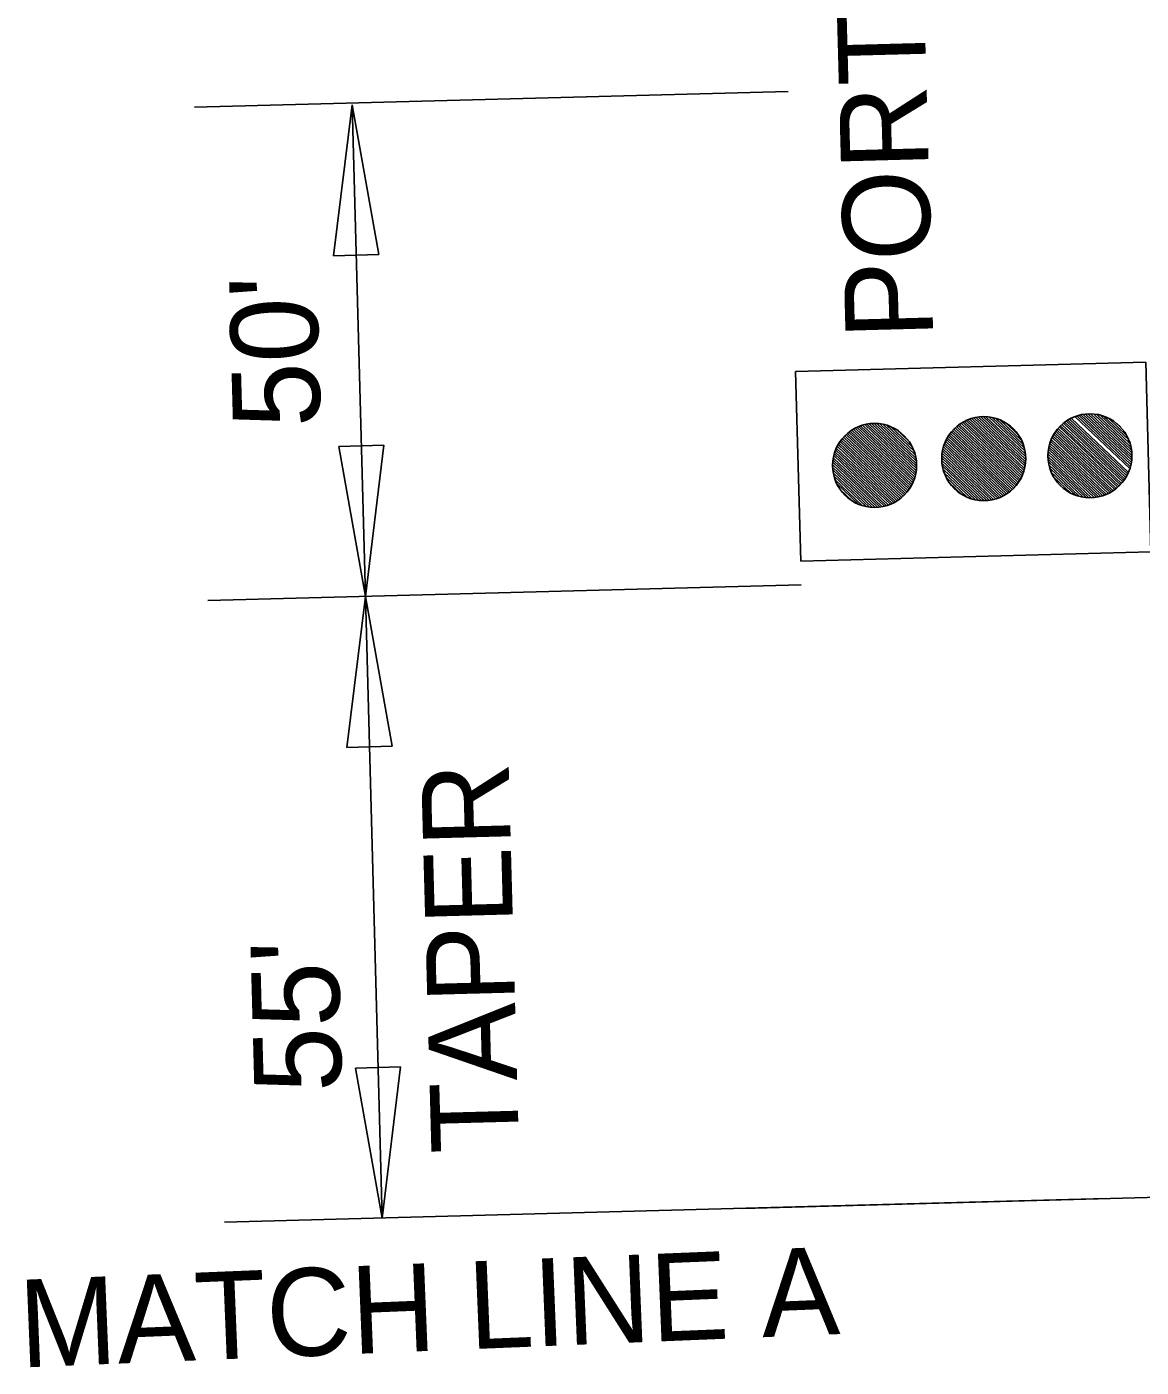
# Model space of a CAD drawing. Extents: x 1926836 to 1933254, y 596317 to 604524.
# Drawn here: x 1931241.1 to 1931317.3, y 596661.7 to 596753.4 of the extents above; entities that cross this region are included whole.
import ezdxf

# ---------------------------------------------------------------- set-up
doc = ezdxf.new("R2010")
doc.units = 0
doc.layers.add('Default', color=7, linetype='Continuous')

msp = doc.modelspace()

# ---------------------------------------------------------------- linework, layer by layer
at = {"layer": 'Default'}
for p, q in [((1931252.548, 596747.9), (1931293.168, 596748.99)), ((1931262.063, 596737.737), (1931263.333, 596748.079)), ((1931264.236, 596714.421), (1931263.333, 596748.079)), ((1931263.333, 596748.079), (1931265.156, 596737.82)), ((1931265.156, 596737.82), (1931262.063, 596737.737)), ((1931301.885, 596722.718), (1931298.271, 596726.142)), ((1931301.915, 596722.861), (1931298.412, 596726.18)), ((1931301.939, 596723.011), (1931298.561, 596726.212)), ((1931301.955, 596723.167), (1931298.716, 596726.237)), ((1931301.963, 596723.332), (1931298.88, 596726.253)), ((1931301.961, 596723.506), (1931299.054, 596726.261)), ((1931301.947, 596723.692), (1931299.24, 596726.257)), ((1931301.919, 596723.891), (1931299.44, 596726.239)), ((1931301.871, 596724.108), (1931299.66, 596726.204)), ((1931301.797, 596724.351), (1931299.906, 596726.142)), ((1931308.927, 596722.214), (1931304.803, 596726.123)), ((1931308.997, 596722.32), (1931304.905, 596726.198)), ((1931309.063, 596722.43), (1931305.011, 596726.27)), ((1931309.125, 596722.544), (1931305.122, 596726.337)), ((1931309.182, 596722.662), (1931305.237, 596726.4)), ((1931309.234, 596722.784), (1931305.356, 596726.459)), ((1931309.281, 596722.912), (1931305.481, 596726.513)), ((1931309.323, 596723.044), (1931305.611, 596726.562)), ((1931309.36, 596723.182), (1931305.746, 596726.606)), ((1931309.39, 596723.325), (1931305.888, 596726.644)), ((1931309.414, 596723.475), (1931306.036, 596726.676)), ((1931309.43, 596723.631), (1931306.192, 596726.701)), ((1931309.438, 596723.796), (1931306.356, 596726.717)), ((1931309.436, 596723.97), (1931306.53, 596726.725)), ((1931309.422, 596724.156), (1931306.715, 596726.721)), ((1931309.394, 596724.355), (1931306.916, 596726.703)), ((1931309.347, 596724.572), (1931307.135, 596726.668)), ((1931309.272, 596724.815), (1931307.382, 596726.606)), ((1931309.153, 596725.1), (1931307.673, 596726.502)), ((1931308.929, 596725.484), (1931308.069, 596726.3)), ((1931316.078, 596722.252), (1931311.919, 596726.192)), ((1931316.154, 596722.351), (1931312.015, 596726.274)), ((1931316.226, 596722.455), (1931312.115, 596726.352)), ((1931316.294, 596722.563), (1931312.219, 596726.425)), ((1931316.358, 596722.675), (1931312.327, 596726.495)), ((1931316.418, 596722.79), (1931312.439, 596726.561)), ((1931316.473, 596722.911), (1931312.556, 596726.622)), ((1931316.568, 596723.165), (1931312.805, 596726.731)), ((1931316.608, 596723.299), (1931312.937, 596726.778)), ((1931316.641, 596723.439), (1931313.075, 596726.819)), ((1931316.669, 596723.586), (1931313.22, 596726.854)), ((1931316.69, 596723.738), (1931313.371, 596726.883)), ((1931316.702, 596723.898), (1931313.531, 596726.904)), ((1931316.706, 596724.067), (1931313.699, 596726.917)), ((1931316.699, 596724.246), (1931313.878, 596726.92)), ((1931316.679, 596724.437), (1931314.07, 596726.91)), ((1931316.643, 596724.643), (1931314.278, 596726.885)), ((1931316.585, 596724.871), (1931314.508, 596726.839)), ((1931316.494, 596725.129), (1931314.771, 596726.762)), ((1931316.342, 596725.445), (1931315.095, 596726.628)), ((1931315.944, 596725.995), (1931315.665, 596726.259)), ((1931301.042, 596721.277), (1931296.878, 596725.224)), ((1931301.132, 596721.364), (1931296.96, 596725.318)), ((1931301.218, 596721.455), (1931297.046, 596725.409)), ((1931301.3, 596721.549), (1931297.136, 596725.496)), ((1931301.378, 596721.648), (1931297.23, 596725.579)), ((1931301.452, 596721.75), (1931297.328, 596725.659)), ((1931301.522, 596721.856), (1931297.43, 596725.734)), ((1931301.588, 596721.966), (1931297.536, 596725.806)), ((1931301.649, 596722.08), (1931297.646, 596725.873)), ((1931301.706, 596722.198), (1931297.761, 596725.936)), ((1931301.758, 596722.32), (1931297.881, 596725.995)), ((1931301.806, 596722.448), (1931298.006, 596726.049)), ((1931301.848, 596722.58), (1931298.135, 596726.098)), ((1931301.677, 596724.636), (1931300.198, 596726.038)), ((1931301.454, 596725.02), (1931300.593, 596725.836)), ((1931308.117, 596721.431), (1931304.065, 596725.272)), ((1931308.224, 596721.503), (1931304.131, 596725.382)), ((1931308.326, 596721.578), (1931304.201, 596725.488)), ((1931308.424, 596721.658), (1931304.275, 596725.59)), ((1931308.517, 596721.741), (1931304.353, 596725.688)), ((1931308.607, 596721.828), (1931304.435, 596725.782)), ((1931308.693, 596721.919), (1931304.521, 596725.873)), ((1931308.775, 596722.013), (1931304.611, 596725.96)), ((1931308.853, 596722.112), (1931304.705, 596726.043)), ((1931315.211, 596721.523), (1931311.239, 596725.288)), ((1931315.324, 596721.588), (1931311.298, 596725.404)), ((1931315.432, 596721.658), (1931311.361, 596725.516)), ((1931315.537, 596721.731), (1931311.429, 596725.624)), ((1931315.637, 596721.808), (1931311.501, 596725.728)), ((1931315.733, 596721.889), (1931311.576, 596725.829)), ((1931315.825, 596721.974), (1931311.656, 596725.925)), ((1931315.913, 596722.063), (1931311.74, 596726.018)), ((1931315.997, 596722.155), (1931311.828, 596726.107)), ((1931262.413, 596724.679), (1931265.506, 596724.762)), ((1931264.236, 596714.421), (1931262.413, 596724.679)), ((1931265.506, 596724.762), (1931264.236, 596714.421)), ((1931300.173, 596720.724), (1931296.372, 596724.326)), ((1931300.297, 596720.778), (1931296.419, 596724.453)), ((1931300.417, 596720.837), (1931296.471, 596724.576)), ((1931300.532, 596720.9), (1931296.528, 596724.694)), ((1931300.642, 596720.967), (1931296.59, 596724.808)), ((1931300.748, 596721.039), (1931296.656, 596724.918)), ((1931300.85, 596721.114), (1931296.726, 596725.024)), ((1931300.948, 596721.194), (1931296.8, 596725.126)), ((1931307.241, 596721.056), (1931303.738, 596724.377)), ((1931307.383, 596721.094), (1931303.768, 596724.52)), ((1931307.518, 596721.138), (1931303.805, 596724.658)), ((1931307.648, 596721.188), (1931303.847, 596724.79)), ((1931307.772, 596721.242), (1931303.894, 596724.917)), ((1931307.892, 596721.301), (1931303.947, 596725.04)), ((1931308.007, 596721.364), (1931304.004, 596725.158)), ((1931314.275, 596721.205), (1931310.971, 596724.336)), ((1931314.427, 596721.233), (1931310.991, 596724.489)), ((1931314.572, 596721.268), (1931311.018, 596724.636)), ((1931314.711, 596721.308), (1931311.051, 596724.777)), ((1931314.844, 596721.355), (1931311.09, 596724.912)), ((1931314.971, 596721.406), (1931311.135, 596725.042)), ((1931315.093, 596721.462), (1931311.184, 596725.167)), ((1931299.298, 596720.519), (1931296.214, 596723.442)), ((1931299.462, 596720.536), (1931296.222, 596723.606)), ((1931299.618, 596720.56), (1931296.239, 596723.763)), ((1931299.766, 596720.592), (1931296.262, 596723.913)), ((1931299.907, 596720.63), (1931296.293, 596724.056)), ((1931300.043, 596720.674), (1931296.329, 596724.194)), ((1931306.773, 596720.983), (1931303.69, 596723.906)), ((1931306.599, 596720.976), (1931303.691, 596723.732)), ((1931306.937, 596721), (1931303.697, 596724.07)), ((1931306.414, 596720.979), (1931303.705, 596723.546)), ((1931307.093, 596721.024), (1931303.714, 596724.227)), ((1931313.945, 596721.173), (1931310.957, 596724.005)), ((1931314.114, 596721.184), (1931310.959, 596724.175)), ((1931313.765, 596721.171), (1931310.965, 596723.825)), ((1931313.572, 596721.182), (1931310.986, 596723.633)), ((1931313.362, 596721.209), (1931311.024, 596723.424)), ((1931299.124, 596720.512), (1931296.216, 596723.268)), ((1931298.939, 596720.515), (1931296.23, 596723.082)), ((1931298.738, 596720.533), (1931296.258, 596722.883)), ((1931298.519, 596720.568), (1931296.305, 596722.666)), ((1931306.214, 596720.997), (1931303.733, 596723.347)), ((1931305.994, 596721.032), (1931303.781, 596723.13)), ((1931305.748, 596721.093), (1931303.855, 596722.888)), ((1931305.457, 596721.197), (1931303.974, 596722.603)), ((1931313.129, 596721.258), (1931311.085, 596723.194)), ((1931312.861, 596721.339), (1931311.181, 596722.931)), ((1931312.527, 596721.483), (1931311.343, 596722.606)), ((1931298.273, 596720.63), (1931296.38, 596722.424)), ((1931297.982, 596720.733), (1931296.498, 596722.139)), ((1931297.588, 596720.934), (1931296.72, 596721.756)), ((1931305.064, 596721.398), (1931304.196, 596722.22)), ((1931253.454, 596714.131), (1931294.074, 596715.222)), ((1931262.966, 596704.079), (1931264.236, 596714.421)), ((1931265.379, 596671.867), (1931264.236, 596714.421)), ((1931264.236, 596714.421), (1931266.059, 596704.162)), ((1931266.059, 596704.162), (1931262.966, 596704.079)), ((1931263.556, 596682.125), (1931266.648, 596682.208)), ((1931265.379, 596671.867), (1931263.556, 596682.125)), ((1931266.648, 596682.208), (1931265.379, 596671.867)), ((1931290.083, 596672.53), (1931341.097, 596673.899)), ((1931254.596, 596671.577), (1931314.924, 596673.197))]:
    msp.add_line(p, q, dxfattribs=at)
msp.add_lwpolyline([(1931294.031, 596716.822), (1931293.683, 596729.808), (1931317.652, 596730.452), (1931318, 596717.465)], close=True, dxfattribs=at)
for centre in [(1931299.089, 596723.386), (1931306.564, 596723.85), (1931313.831, 596724.045)]:
    msp.add_circle(centre, 2.875, dxfattribs=at)

# ---------------------------------------------------------------- texts
for s, height, rotation, p in [('PORTABLE TRAFFIC SIGNAL SYSTEM', 6.00001, 91.53769, (1931303.11, 596732.11)), ("50'", 6, 91.53769, (1931261.176, 596726.037)), ('TAPER', 6, 91.53769, (1931274.755, 596676.396)), ("  55' ", 6, 91.53769, (1931262.759, 596676.074)), ('MATCH LINE A', 6.00002, 2.34361, (1931240.645, 596661.631))]:
    msp.add_text(s, height=height, rotation=rotation, dxfattribs=at).set_placement(p)

doc.saveas('drawing.dxf')
